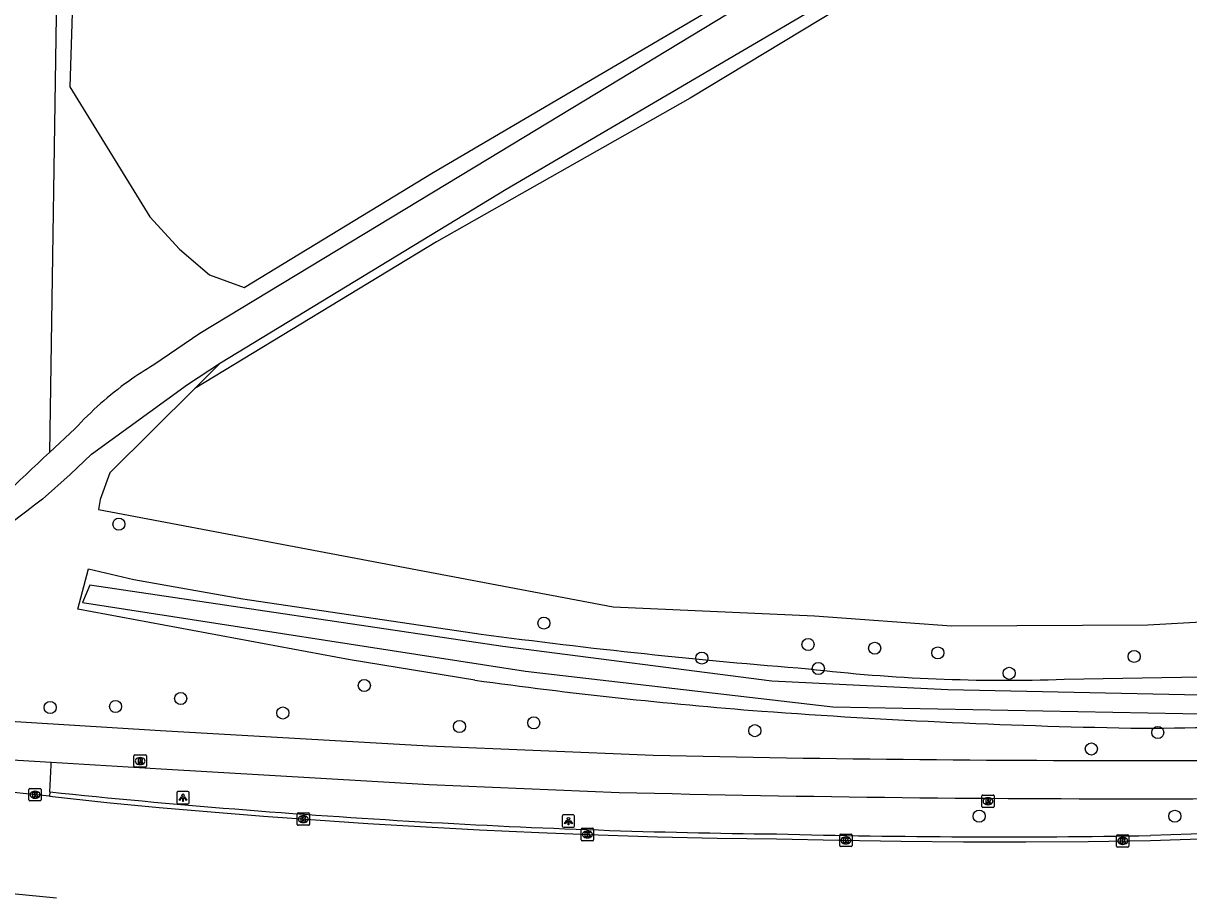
# Model space of a CAD drawing. Extents: x 160203 to 161526, y 379529 to 381797.
# Drawn here: x 160660 to 160754.1, y 380860.9 to 380931.5 of the extents above; entities that cross this region are included whole.
import ezdxf

# ---------------------------------------------------------------- set-up
doc = ezdxf.new("R2010")
doc.units = 0
for name, color, linetype in [('IMGEO_Boom', 7, 'Continuous'), ('IMGEO_Fietspad_open', 7, 'Continuous'), ('IMGEO_Grasland_overig', 7, 'Continuous'), ('IMGEO_Kolk', 7, 'Continuous'), ('IMGEO_Lichtpunt', 7, 'Continuous'), ('IMGEO_Loofbos', 7, 'Continuous'), ('IMGEO_Rijbaan_lokaal_gesloten', 7, 'Continuous'), ('IMGEO_Rijbaan_lokaal_open', 7, 'Continuous'), ('IMGEO_Rioolput', 7, 'Continuous'), ('IMGEO_Voetpad_onverhard', 7, 'Continuous'), ('IMGEO_Waterloop', 7, 'Continuous')]:
    doc.layers.add(name, color=color, linetype=linetype)

msp = doc.modelspace()

# ---------------------------------------------------------------- linework, layer by layer
at = {"layer": 'IMGEO_Boom'}
for centre in [(160667.705, 380891.058), (160702.028, 380883.068), (160723.36, 380881.333), (160714.781, 380880.24), (160728.743, 380881.033), (160733.847, 380880.656), (160749.703, 380880.376), (160724.19, 380879.394), (160739.602, 380879.011), (160687.521, 380878.021), (160672.694, 380876.979), (160662.152, 380876.252), (160667.436, 380876.332), (160680.939, 380875.804), (160695.21, 380874.707), (160701.207, 380875.013), (160719.064, 380874.376), (160751.601, 380874.231), (160746.239, 380872.899), (160737.183, 380867.473), (160752.987, 380867.463)]:
    msp.add_circle(centre, 0.489, dxfattribs=at)
at = {"layer": 'IMGEO_Fietspad_open'}
for points in [[(160653.249, 380875.495), (160671.055, 380874.393), (160692.706, 380873.147), (160710.86, 380872.391)], [(160662.239, 380871.832), (160671.121, 380871.291), (160692.751, 380870.016), (160708.108, 380869.389)]]:
    msp.add_lwpolyline(points, dxfattribs=at)
for centre, radius, start, end in [((160752.767, 381397.883), 525.914, 270.12787, 274.77632), ((160749.616, 382633.843), 1761.878, 268.739565, 270.140649), ((160749.557, 382539.018), 1670.143, 268.577892, 270.146024), ((160753.18, 381396.975), 528.095, 270.06877, 272.20319)]:
    msp.add_arc(centre, radius, start, end, dxfattribs=at)
at = {"layer": 'IMGEO_Grasland_overig'}
for points in [[(160809.815, 380976.882), (160801.299, 380978.299), (160713.841, 380925.463), (160693.362, 380913.874), (160673.825, 380902.024)], [(160664.292, 380944.292), (160663.732, 380926.386), (160670.211, 380915.885), (160672.593, 380913.265), (160675.033, 380911.195), (160677.812, 380910.163), (160693.08, 380919.454), (160735.2, 380944.215)]]:
    msp.add_lwpolyline(points, dxfattribs=at)
at = {"layer": 'IMGEO_Kolk'}
for p, q in [((160660.431, 380868.779), (160660.431, 380869.631)), ((160660.506, 380869.705), (160661.358, 380869.705)), ((160660.919, 380869.485), (160660.944, 380869.485)), ((160661.432, 380869.631), (160661.432, 380868.779)), ((160661.358, 380868.705), (160660.506, 380868.705)), ((160660.942, 380868.925), (160660.917, 380868.925)), ((160682.093, 380866.806), (160682.093, 380867.658)), ((160682.168, 380867.732), (160683.02, 380867.732)), ((160682.581, 380867.512), (160682.606, 380867.512)), ((160683.094, 380867.658), (160683.094, 380866.806)), ((160683.02, 380866.732), (160682.168, 380866.732)), ((160682.604, 380866.952), (160682.579, 380866.952)), ((160705.043, 380865.561), (160705.043, 380866.413)), ((160705.118, 380866.487), (160705.97, 380866.487)), ((160705.554, 380865.707), (160705.529, 380865.707)), ((160705.531, 380866.267), (160705.556, 380866.267)), ((160706.044, 380866.413), (160706.044, 380865.561)), ((160725.914, 380865.087), (160725.914, 380865.939)), ((160725.989, 380866.013), (160726.841, 380866.013)), ((160726.402, 380865.793), (160726.427, 380865.793)), ((160726.915, 380865.939), (160726.915, 380865.087)), ((160748.271, 380865.041), (160748.271, 380865.893)), ((160748.346, 380865.967), (160749.198, 380865.967)), ((160748.759, 380865.747), (160748.784, 380865.747)), ((160749.272, 380865.893), (160749.272, 380865.041)), ((160705.97, 380865.487), (160705.118, 380865.487)), ((160726.841, 380865.013), (160725.989, 380865.013)), ((160726.425, 380865.233), (160726.4, 380865.233)), ((160749.198, 380864.967), (160748.346, 380864.967)), ((160748.782, 380865.187), (160748.757, 380865.187))]:
    msp.add_line(p, q, dxfattribs=at)
for points in [[(160660.431, 380868.779), (160660.431, 380869.631)], [(160660.506, 380869.705), (160661.358, 380869.705)], [(160660.752, 380869.405), (160660.875, 380869.405), (160660.875, 380869.254), (160661.005, 380869.405), (160661.169, 380869.405), (160661.023, 380869.254), (160661.176, 380869.005), (160661.024, 380869.005), (160660.939, 380869.169), (160660.875, 380869.102), (160660.875, 380869.005), (160660.752, 380869.005), (160660.752, 380869.405)], [(160661.432, 380869.631), (160661.432, 380868.779)], [(160661.358, 380868.705), (160660.506, 380868.705)], [(160682.093, 380866.806), (160682.093, 380867.658)], [(160682.168, 380867.732), (160683.02, 380867.732)], [(160683.094, 380867.658), (160683.094, 380866.806)], [(160683.02, 380866.732), (160682.168, 380866.732)], [(160682.414, 380867.432), (160682.537, 380867.432), (160682.537, 380867.281), (160682.667, 380867.432), (160682.831, 380867.432), (160682.685, 380867.281), (160682.838, 380867.032), (160682.686, 380867.032), (160682.601, 380867.196), (160682.537, 380867.129), (160682.537, 380867.032), (160682.414, 380867.032), (160682.414, 380867.432)], [(160705.043, 380865.561), (160705.043, 380866.413)], [(160705.118, 380866.487), (160705.97, 380866.487)], [(160705.364, 380866.187), (160705.487, 380866.187), (160705.487, 380866.036), (160705.617, 380866.187), (160705.781, 380866.187), (160705.635, 380866.036), (160705.788, 380865.787), (160705.636, 380865.787), (160705.551, 380865.951), (160705.487, 380865.884), (160705.487, 380865.787), (160705.364, 380865.787), (160705.364, 380866.187)], [(160706.044, 380866.413), (160706.044, 380865.561)], [(160725.914, 380865.087), (160725.914, 380865.939)], [(160725.989, 380866.013), (160726.841, 380866.013)], [(160726.235, 380865.713), (160726.358, 380865.713), (160726.358, 380865.562), (160726.488, 380865.713), (160726.652, 380865.713), (160726.506, 380865.562), (160726.659, 380865.313), (160726.507, 380865.313), (160726.422, 380865.477), (160726.358, 380865.41), (160726.358, 380865.313), (160726.235, 380865.313), (160726.235, 380865.713)], [(160726.915, 380865.939), (160726.915, 380865.087)], [(160748.271, 380865.041), (160748.271, 380865.893)], [(160748.346, 380865.967), (160749.198, 380865.967)], [(160748.592, 380865.667), (160748.715, 380865.667), (160748.715, 380865.516), (160748.845, 380865.667), (160749.009, 380865.667), (160748.863, 380865.516), (160749.016, 380865.267), (160748.864, 380865.267), (160748.779, 380865.431), (160748.715, 380865.364), (160748.715, 380865.267), (160748.592, 380865.267), (160748.592, 380865.667)], [(160749.272, 380865.893), (160749.272, 380865.041)], [(160705.97, 380865.487), (160705.118, 380865.487)], [(160726.841, 380865.013), (160725.989, 380865.013)], [(160749.198, 380864.967), (160748.346, 380864.967)]]:
    msp.add_lwpolyline(points, dxfattribs=at)
for centre, start, end in [((160660.508, 380869.629), 91.55205, 178.44795), ((160660.508, 380869.629), 91.55205, 178.44795), ((160661.356, 380869.629), 1.55205, 88.44795), ((160661.356, 380869.629), 1.55205, 88.44795), ((160660.508, 380868.781), 181.55205, 268.44795), ((160660.508, 380868.781), 181.55205, 268.44795), ((160661.356, 380868.781), 271.55205, 358.44795), ((160661.356, 380868.781), 271.55205, 358.44795), ((160682.17, 380867.656), 91.55205, 178.44795), ((160682.17, 380867.656), 91.55205, 178.44795), ((160683.018, 380867.656), 1.55205, 88.44795), ((160683.018, 380867.656), 1.55205, 88.44795), ((160682.17, 380866.808), 181.55205, 268.44795), ((160682.17, 380866.808), 181.55205, 268.44795), ((160683.018, 380866.808), 271.55205, 358.44795), ((160683.018, 380866.808), 271.55205, 358.44795), ((160705.12, 380866.411), 91.55205, 178.44795), ((160705.12, 380866.411), 91.55205, 178.44795), ((160705.968, 380866.411), 1.55205, 88.44795), ((160705.968, 380866.411), 1.55205, 88.44795), ((160725.991, 380865.937), 91.55205, 178.44795), ((160725.991, 380865.937), 91.55205, 178.44795), ((160726.839, 380865.937), 1.55205, 88.44795), ((160726.839, 380865.937), 1.55205, 88.44795), ((160748.348, 380865.891), 91.55205, 178.44795), ((160748.348, 380865.891), 91.55205, 178.44795), ((160749.196, 380865.891), 1.55205, 88.44795), ((160749.196, 380865.891), 1.55205, 88.44795), ((160705.12, 380865.563), 181.55205, 268.44795), ((160705.12, 380865.563), 181.55205, 268.44795), ((160705.968, 380865.563), 271.55205, 358.44795), ((160705.968, 380865.563), 271.55205, 358.44795), ((160725.991, 380865.089), 181.55205, 268.44795), ((160725.991, 380865.089), 181.55205, 268.44795), ((160726.839, 380865.089), 271.55205, 358.44795), ((160726.839, 380865.089), 271.55205, 358.44795), ((160748.348, 380865.043), 181.55205, 268.44795), ((160748.348, 380865.043), 181.55205, 268.44795), ((160749.196, 380865.043), 271.55205, 358.44795), ((160749.196, 380865.043), 271.55205, 358.44795)]:
    msp.add_arc(centre, 0.0765, start, end, dxfattribs=at)
for centre, major_axis, ratio, start_param, end_param in [((160660.918, 380869.205), (-0.387, 0.002), 0.722429, 4.712389, 7.853982), ((160660.943, 380869.205), (-0.39, 0.002), 0.717154, 1.570796, 4.712389), ((160682.58, 380867.232), (-0.387, 0.002), 0.722429, 4.712389, 7.853982), ((160682.605, 380867.232), (-0.39, 0.002), 0.717154, 1.570796, 4.712389), ((160705.53, 380865.987), (-0.387, 0.002), 0.722429, 4.712389, 7.853982), ((160705.555, 380865.987), (-0.39, 0.002), 0.717154, 1.570796, 4.712389), ((160726.401, 380865.513), (-0.387, 0.002), 0.722429, 4.712389, 7.853982), ((160726.426, 380865.513), (-0.39, 0.002), 0.717154, 1.570796, 4.712389), ((160748.758, 380865.467), (-0.387, 0.002), 0.722429, 4.712389, 7.853982), ((160748.783, 380865.467), (-0.39, 0.002), 0.717154, 1.570796, 4.712389)]:
    msp.add_ellipse(centre, major_axis=major_axis, ratio=ratio, start_param=start_param, end_param=end_param, dxfattribs=at)
at = {"layer": 'IMGEO_Lichtpunt'}
for p, q in [((160672.381, 380869.363), (160672.381, 380868.556)), ((160672.381, 380869.363), (160672.381, 380868.556)), ((160673.283, 380869.458), (160672.475, 380869.458)), ((160673.283, 380869.458), (160672.475, 380869.458)), ((160673.377, 380868.556), (160673.377, 380869.363)), ((160673.377, 380868.556), (160673.377, 380869.363)), ((160672.475, 380868.462), (160673.283, 380868.462)), ((160672.475, 380868.462), (160673.283, 380868.462)), ((160703.513, 380867.469), (160703.513, 380866.662)), ((160703.513, 380867.469), (160703.513, 380866.662)), ((160704.415, 380867.564), (160703.607, 380867.564)), ((160704.415, 380867.564), (160703.607, 380867.564)), ((160704.509, 380866.662), (160704.509, 380867.469)), ((160704.509, 380866.662), (160704.509, 380867.469)), ((160703.607, 380866.568), (160704.415, 380866.568)), ((160703.607, 380866.568), (160704.415, 380866.568))]:
    msp.add_line(p, q, dxfattribs=at)
for points in [[(160672.755, 380869.027), (160672.794, 380868.999), (160672.606, 380868.737), (160672.568, 380868.764), (160672.755, 380869.027)], [(160672.857, 380868.979), (160672.904, 380868.979), (160672.904, 380868.657), (160672.857, 380868.657), (160672.857, 380868.979)], [(160672.967, 380868.999), (160673.005, 380869.026), (160673.192, 380868.764), (160673.153, 380868.736), (160672.967, 380868.999)], [(160703.887, 380867.133), (160703.926, 380867.105), (160703.738, 380866.843), (160703.7, 380866.87), (160703.887, 380867.133)], [(160703.989, 380867.085), (160704.036, 380867.085), (160704.036, 380866.763), (160703.989, 380866.763), (160703.989, 380867.085)], [(160704.099, 380867.105), (160704.137, 380867.132), (160704.324, 380866.87), (160704.285, 380866.842), (160704.099, 380867.105)]]:
    msp.add_lwpolyline(points, dxfattribs=at)
for centre in [(160672.88, 380869.161), (160704.012, 380867.267)]:
    msp.add_circle(centre, 0.0994, dxfattribs=at)
for centre, start, end in [((160672.475, 380869.363), 90, 180), ((160672.475, 380869.363), 90, 180), ((160673.283, 380869.363), 0, 90), ((160673.283, 380869.363), 0, 90), ((160672.475, 380868.556), 180, 270), ((160672.475, 380868.556), 180, 270), ((160673.283, 380868.556), 270, 0), ((160673.283, 380868.556), 270, 360), ((160703.607, 380867.469), 90, 180), ((160703.607, 380867.469), 90, 180), ((160704.415, 380867.469), 0, 90), ((160704.415, 380867.469), 0, 90), ((160703.607, 380866.662), 180, 270), ((160703.607, 380866.662), 180, 270), ((160704.415, 380866.662), 270, 0), ((160704.415, 380866.662), 270, 360)]:
    msp.add_arc(centre, 0.0946, start, end, dxfattribs=at)
at = {"layer": 'IMGEO_Loofbos'}
for points in [[(160663.337, 380977.969), (160662.099, 380896.851)], [(160673.825, 380902.024), (160666.967, 380895.201), (160666.198, 380893.059), (160666.067, 380892.231), (160707.617, 380884.389), (160723.881, 380883.657), (160734.941, 380882.844), (160750.799, 380882.926), (160801.788, 380885.772), (160826.348, 380889.513), (160853.618, 380940.522), (160856.231, 380945.502)], [(160675.902, 380904.091), (160673.825, 380902.024)], [(160696.458, 380878.46), (160686.377, 380880.107), (160664.399, 380884.178), (160665.256, 380887.439), (160668.907, 380886.59), (160677.721, 380885.039), (160696.948, 380882.185)], [(160744.051, 380878.531), (160764.549, 380878.888)]]:
    msp.add_lwpolyline(points, dxfattribs=at)
for centre, radius, start, end in [((160760.784, 381357.319), 479.403, 262.34788, 265.52699), ((160739.288, 381014.967), 136.519, 263.31519, 271.99946), ((160748.861, 381254.963), 380.132, 262.07627, 265.58827), ((160758.863, 381405.664), 531.158, 265.76297, 269.08529), ((160747.338, 381334.648), 460.085, 270.37936, 273.78036)]:
    msp.add_arc(centre, radius, start, end, dxfattribs=at)
at = {"layer": 'IMGEO_Rijbaan_lokaal_gesloten'}
for points in [[(160662.104, 380869.08), (160654.135, 380869.901), (160654.421, 380870.19)], [(160662.125, 380869.432), (160662.104, 380869.08)], [(160662.104, 380869.08), (160666.74, 380868.566), (160670.948, 380868.173), (160675.158, 380867.808), (160679.371, 380867.47), (160683.586, 380867.16), (160687.803, 380866.878), (160692.021, 380866.623), (160696.816, 380866.362), (160701.613, 380866.139), (160706.412, 380865.955), (160711.212, 380865.809), (160716.013, 380865.701), (160720.814, 380865.632), (160725.847, 380865.521), (160730.882, 380865.446), (160735.916, 380865.406), (160740.951, 380865.402), (160745.986, 380865.434), (160751.02, 380865.501), (160777.4, 380866.397)], [(160764.145, 380866.347), (160751.009, 380865.901)], [(160626.113, 380864.513), (160628.533, 380864.161), (160632.949, 380863.534), (160639.84, 380862.681), (160639.872, 380863.089), (160641.697, 380862.911), (160662.659, 380860.883)]]:
    msp.add_lwpolyline(points, dxfattribs=at)
for centre, radius, start, end in [((160728.281, 381503.803), 637.811, 264.046404, 266.743038), ((160727.016, 381464.844), 598.844, 266.65206, 269.407261), ((160738.957, 381566.892), 701.094, 268.517729, 270.985008)]:
    msp.add_arc(centre, radius, start, end, dxfattribs=at)
at = {"layer": 'IMGEO_Rijbaan_lokaal_open'}
for points in [[(160656.374, 380872.189), (160662.239, 380871.832)], [(160662.125, 380869.432), (160662.229, 380871.58), (160662.239, 380871.832)]]:
    msp.add_lwpolyline(points, dxfattribs=at)
at = {"layer": 'IMGEO_Rioolput'}
for p, q in [((160668.92, 380871.498), (160668.92, 380872.35)), ((160668.995, 380872.424), (160669.847, 380872.424)), ((160669.408, 380872.204), (160669.433, 380872.204)), ((160669.921, 380872.35), (160669.921, 380871.498)), ((160669.847, 380871.424), (160668.995, 380871.424)), ((160669.431, 380871.644), (160669.406, 380871.644)), ((160737.391, 380868.251), (160737.391, 380869.103)), ((160737.466, 380869.177), (160738.318, 380869.177)), ((160737.902, 380868.397), (160737.877, 380868.397)), ((160737.879, 380868.957), (160737.904, 380868.957)), ((160738.392, 380869.103), (160738.392, 380868.251)), ((160738.318, 380868.177), (160737.466, 380868.177))]:
    msp.add_line(p, q, dxfattribs=at)
for points in [[(160668.92, 380871.498), (160668.92, 380872.35)], [(160668.995, 380872.424), (160669.847, 380872.424)], [(160669.921, 380872.35), (160669.921, 380871.498)], [(160669.847, 380871.424), (160668.995, 380871.424)], [(160669.509, 380872.122), (160669.257, 380872.124), (160669.257, 380871.724)], [(160669.257, 380871.724), (160669.381, 380871.724), (160669.381, 380871.886), (160669.392, 380871.886)], [(160669.435, 380872.043), (160669.381, 380872.043), (160669.381, 380871.962)], [(160669.381, 380871.962), (160669.433, 380871.962)], [(160669.439, 380871.857), (160669.51, 380871.724), (160669.65, 380871.724), (160669.585, 380871.85)], [(160737.391, 380868.251), (160737.391, 380869.103)], [(160737.466, 380869.177), (160738.318, 380869.177)], [(160737.98, 380868.875), (160737.728, 380868.877), (160737.728, 380868.477)], [(160737.728, 380868.477), (160737.852, 380868.477), (160737.852, 380868.639), (160737.863, 380868.639)], [(160737.906, 380868.796), (160737.852, 380868.796), (160737.852, 380868.715)], [(160737.852, 380868.715), (160737.904, 380868.715)], [(160737.91, 380868.61), (160737.981, 380868.477), (160738.121, 380868.477), (160738.056, 380868.603)], [(160738.392, 380869.103), (160738.392, 380868.251)], [(160738.318, 380868.177), (160737.466, 380868.177)]]:
    msp.add_lwpolyline(points, dxfattribs=at)
for centre, radius, start, end in [((160668.997, 380872.348), 0.0765, 91.55205, 178.44795), ((160668.997, 380872.348), 0.0765, 91.55205, 178.44795), ((160669.845, 380872.348), 0.0765, 1.55205, 88.44795), ((160669.845, 380872.348), 0.0765, 1.55205, 88.44795), ((160668.997, 380871.5), 0.0765, 181.55205, 268.44795), ((160668.997, 380871.5), 0.0765, 181.55205, 268.44795), ((160669.391, 380871.833), 0.0533, 26.02933, 88.69889), ((160669.417, 380872.151), 0.19, 274.7715, 282.96867), ((160669.441, 380871.947), 0.0964, 77.00612, 93.18647), ((160669.455, 380872.004), 0.0378, 276.66336, 79.67722), ((160669.508, 380872.012), 0.109, 350.36119, 89.41601), ((160669.506, 380872.012), 0.112, 277.58423, 350.98172), ((160669.49, 380871.797), 0.108, 29.51342, 73.79051), ((160669.845, 380871.5), 0.0765, 271.55205, 358.44795), ((160669.845, 380871.5), 0.0765, 271.55205, 358.44795), ((160737.468, 380869.101), 0.0765, 91.55205, 178.44795), ((160737.468, 380869.101), 0.0765, 91.55205, 178.44795), ((160737.862, 380868.586), 0.0533, 26.02933, 88.69889), ((160737.888, 380868.904), 0.19, 274.7715, 282.96867), ((160737.912, 380868.7), 0.0964, 77.00612, 93.18647), ((160737.926, 380868.757), 0.0378, 276.66336, 79.67722), ((160737.979, 380868.765), 0.109, 350.36119, 89.41601), ((160737.977, 380868.765), 0.112, 277.58423, 350.98172), ((160737.961, 380868.55), 0.108, 29.51342, 73.79051), ((160738.316, 380869.101), 0.0765, 1.55205, 88.44795), ((160738.316, 380869.101), 0.0765, 1.55205, 88.44795), ((160737.468, 380868.253), 0.0765, 181.55205, 268.44795), ((160737.468, 380868.253), 0.0765, 181.55205, 268.44795), ((160738.316, 380868.253), 0.0765, 271.55205, 358.44795), ((160738.316, 380868.253), 0.0765, 271.55205, 358.44795)]:
    msp.add_arc(centre, radius, start, end, dxfattribs=at)
for centre, major_axis, ratio, start_param, end_param in [((160669.407, 380871.924), (-0.387, 0.002), 0.722429, 4.712389, 7.853982), ((160669.432, 380871.924), (-0.39, 0.002), 0.717154, 1.570796, 4.712389), ((160737.878, 380868.677), (-0.387, 0.002), 0.722429, 4.712389, 7.853982), ((160737.903, 380868.677), (-0.39, 0.002), 0.717154, 1.570796, 4.712389)]:
    msp.add_ellipse(centre, major_axis=major_axis, ratio=ratio, start_param=start_param, end_param=end_param, dxfattribs=at)
at = {"layer": 'IMGEO_Voetpad_onverhard'}
for points in [[(160675.902, 380904.091), (160698.992, 380918.118), (160739.542, 380941.928), (160761.726, 380955.451), (160799.463, 380978.604), (160803.622, 380981.156), (160806.624, 380982.997), (160809.42, 380984.713), (160833.27, 381000), (160860.687, 381017.573), (160892.92, 381037.988), (160899.535, 381042.371)], [(160803.373, 380984.627), (160759.686, 380958.119), (160738.502, 380945.39), (160738.16, 380945.185), (160697.463, 380920.511), (160674.234, 380906.451), (160670.53, 380903.936)], [(160661.52, 380893.089), (160663.763, 380895.083), (160665.485, 380896.703), (160673.246, 380902.33), (160675.902, 380904.091)], [(160664.16, 380898.775), (160662.099, 380896.851)]]:
    msp.add_lwpolyline(points, dxfattribs=at)
for centre, radius, start, end in [((160684.917, 380879.664), 28.215, 120.65627, 125.63453), ((160684.916, 380879.67), 28.21, 125.64008, 137.37118), ((161214.888, 380306.993), 808.398, 133.141872, 133.87814), ((160812.961, 380695.255), 249.144, 127.43388, 133.30238)]:
    msp.add_arc(centre, radius, start, end, dxfattribs=at)
at = {"layer": 'IMGEO_Waterloop'}
for points in [[(160863.247, 380937.652), (160848.689, 380915.441), (160843.286, 380905.493), (160838.477, 380896.483), (160835.014, 380887.767), (160833.088, 380882.65), (160831.947, 380881.966), (160818.135, 380880.801), (160807.284, 380879.846), (160804.025, 380879.559), (160785.206, 380878.553), (160757.598, 380877.195), (160734.651, 380877.662), (160720.431, 380878.382), (160698.701, 380881.165), (160665.342, 380886.123)], [(160665.342, 380886.123), (160664.771, 380884.735), (160700.542, 380879.176), (160725.359, 380876.304), (160762.11, 380875.592), (160790.231, 380877.058), (160804.687, 380878.277), (160807.313, 380878.499), (160825.551, 380880.037), (160832.353, 380880.656), (160833.623, 380881.939), (160835.328, 380887.21), (160839.575, 380896.572), (160845.539, 380908.328), (160846.334, 380910.202), (160847.001, 380911.393), (160847.844, 380912.489), (160861.967, 380933.61)]]:
    msp.add_lwpolyline(points, dxfattribs=at)

doc.saveas('drawing.dxf')
